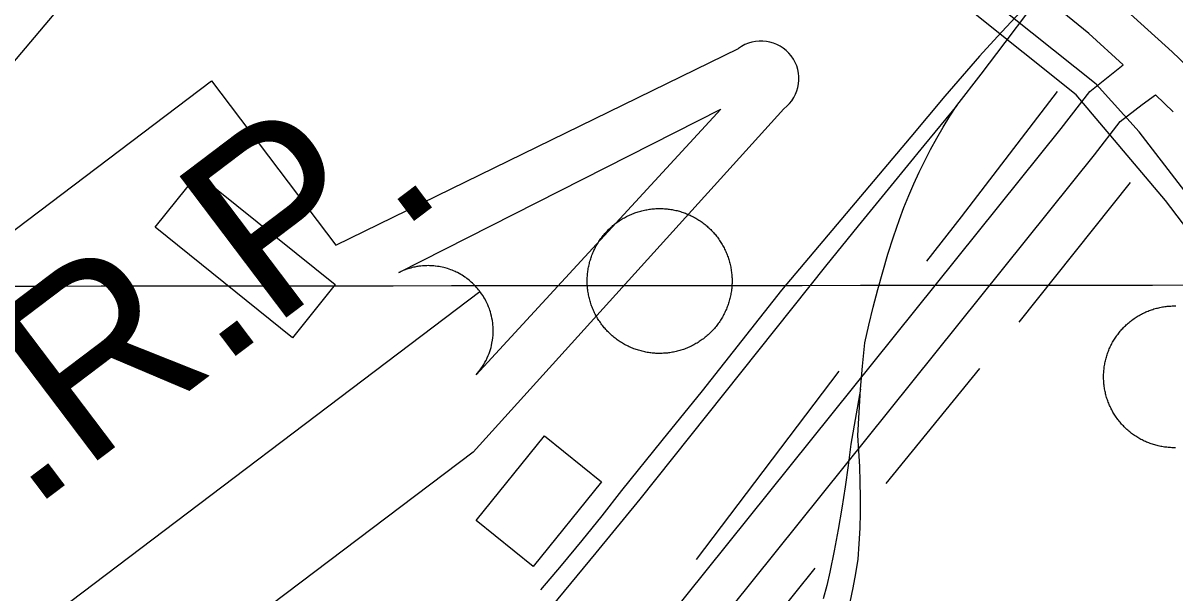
# Model space of a CAD drawing. Extents: x 3297753 to 3335611, y 652252 to 677623.
# Drawn here: x 3312413 to 3313223, y 660453 to 660854 of the extents above; entities that cross this region are included whole.
import ezdxf

# ---------------------------------------------------------------- set-up
doc = ezdxf.new("R2010")
doc.units = 0
for name, color, linetype in [('V-BLDG-OTLN', 7, 'Continuous'), ('V-DOMW-TANK', 7, 'Continuous'), ('V-GRID-MAJR', 7, 'Continuous'), ('V-RAIL-TRAK', 7, 'Continuous'), ('V-ROAD-CNTR', 7, 'Continuous'), ('V-TOPO-SHOR', 7, 'Continuous'), ('V-TOPO-WATR-IDEN', 7, 'Continuous'), ('V-UTIL-LINE', 7, 'Continuous')]:
    doc.layers.add(name, color=color, linetype=linetype)

msp = doc.modelspace()

# ---------------------------------------------------------------- linework, layer by layer
at = {"layer": 'V-BLDG-OTLN'}
for points in [[(3312602.74, 660632.665), (3312506.213, 660710.331), (3312536.305, 660747.73), (3312632.8310000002, 660670.066)], [(3312731.932, 660504.2170000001), (3312779.966, 660563.654), (3312820.117, 660531.207), (3312772.083, 660471.768)]]:
    msp.add_lwpolyline(points, close=True, dxfattribs=at)
at = {"layer": 'V-DOMW-TANK'}
for points in [[(3312822.5500000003, 660705.853), (3312823.137, 660706.52), (3312823.737, 660707.176), (3312824.348, 660707.823), (3312824.968, 660708.458), (3312825.6010000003, 660709.082), (3312826.2460000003, 660709.6950000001), (3312826.9, 660710.297), (3312827.563, 660710.884), (3312828.239, 660711.466), (3312828.923, 660712.033), (3312829.617, 660712.588), (3312830.322, 660713.131), (3312831.034, 660713.662), (3312831.757, 660714.178), (3312832.489, 660714.683), (3312833.23, 660715.175), (3312833.977, 660715.654), (3312834.735, 660716.121), (3312835.4990000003, 660716.574), (3312836.273, 660717.012), (3312837.054, 660717.438), (3312837.84, 660717.85), (3312838.6350000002, 660718.2490000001), (3312839.437, 660718.634), (3312840.244, 660719.003), (3312841.059, 660719.359), (3312841.881, 660719.701), (3312842.708, 660720.029), (3312843.537, 660720.3420000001), (3312844.377, 660720.6410000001), (3312845.217, 660720.924), (3312846.065, 660721.194), (3312846.917, 660721.448), (3312847.773, 660721.688), (3312848.633, 660721.911), (3312849.497, 660722.122), (3312850.363, 660722.314), (3312851.236, 660722.495), (3312852.108, 660722.658), (3312852.985, 660722.806), (3312853.863, 660722.939), (3312854.744, 660723.058), (3312855.629, 660723.16), (3312856.512, 660723.246), (3312857.398, 660723.318), (3312858.285, 660723.375), (3312859.174, 660723.416), (3312860.063, 660723.439), (3312860.952, 660723.451), (3312861.84, 660723.4450000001), (3312862.7290000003, 660723.422), (3312863.616, 660723.385), (3312864.507, 660723.334), (3312865.39, 660723.267), (3312866.276, 660723.183), (3312867.157, 660723.084), (3312868.04, 660722.97), (3312868.92, 660722.841), (3312869.7970000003, 660722.693), (3312870.671, 660722.536)], [(3312870.671, 660722.536), (3312871.544, 660722.359), (3312872.41, 660722.169), (3312873.276, 660721.962), (3312874.139, 660721.743), (3312874.995, 660721.507), (3312875.847, 660721.256), (3312876.6950000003, 660720.991), (3312877.538, 660720.711), (3312878.376, 660720.416), (3312879.21, 660720.105), (3312880.039, 660719.781), (3312880.86, 660719.443), (3312881.6750000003, 660719.091), (3312882.488, 660718.724), (3312883.289, 660718.343), (3312884.086, 660717.948), (3312884.8740000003, 660717.5380000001), (3312885.657, 660717.117), (3312886.431, 660716.68), (3312887.197, 660716.23), (3312887.957, 660715.767), (3312888.708, 660715.292), (3312889.45, 660714.802), (3312890.183, 660714.301), (3312890.9080000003, 660713.786), (3312891.625, 660713.258), (3312892.329, 660712.719), (3312893.0270000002, 660712.166), (3312893.713, 660711.603), (3312894.3910000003, 660711.028), (3312895.059, 660710.4400000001), (3312895.714, 660709.84), (3312896.362, 660709.23), (3312896.9960000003, 660708.609), (3312897.6210000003, 660707.976), (3312898.233, 660707.331), (3312898.836, 660706.678), (3312899.423, 660706.014), (3312900.005, 660705.341), (3312900.572, 660704.654), (3312901.127, 660703.96), (3312901.668, 660703.256), (3312902.196, 660702.541), (3312902.716, 660701.822), (3312903.222, 660701.087), (3312903.714, 660700.3470000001), (3312904.193, 660699.598), (3312904.66, 660698.8420000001), (3312905.113, 660698.076), (3312905.551, 660697.304), (3312905.977, 660696.524), (3312906.389, 660695.735), (3312906.788, 660694.941), (3312907.171, 660694.14), (3312907.542, 660693.331), (3312907.898, 660692.518), (3312908.24, 660691.697), (3312908.568, 660690.871), (3312908.881, 660690.0380000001), (3312909.18, 660689.202), (3312909.463, 660688.358), (3312909.733, 660687.513), (3312909.987, 660686.661), (3312910.2260000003, 660685.805), (3312910.45, 660684.944), (3312910.659, 660684.08), (3312910.853, 660683.214), (3312911.0330000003, 660682.341), (3312911.197, 660681.469), (3312911.345, 660680.5920000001), (3312911.478, 660679.714), (3312911.597, 660678.831), (3312911.699, 660677.949), (3312911.785, 660677.064), (3312911.857, 660676.179), (3312911.914, 660675.29), (3312911.953, 660674.403), (3312911.978, 660673.515), (3312911.988, 660672.628), (3312911.984, 660671.737), (3312911.961, 660670.848), (3312911.924, 660669.959), (3312911.8710000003, 660669.072), (3312911.803, 660668.186), (3312911.722, 660667.301), (3312911.623, 660666.4180000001), (3312911.509, 660665.536), (3312911.377, 660664.657), (3312911.232, 660663.78), (3312911.072, 660662.906), (3312910.898, 660662.034), (3312910.708, 660661.165), (3312910.501, 660660.301), (3312910.282, 660659.441), (3312910.044, 660658.583), (3312909.794, 660657.731), (3312909.528, 660656.883), (3312909.248, 660656.039), (3312908.953, 660655.199), (3312908.643, 660654.366)], [(3312834.917, 660628.809), (3312834.16, 660629.272), (3312833.4080000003, 660629.747), (3312832.667, 660630.236), (3312831.931, 660630.738), (3312831.2060000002, 660631.252), (3312830.492, 660631.78), (3312829.785, 660632.319), (3312829.089, 660632.872), (3312828.401, 660633.435), (3312827.725, 660634.011), (3312827.057, 660634.598), (3312826.4, 660635.199), (3312825.755, 660635.809), (3312825.12, 660636.429), (3312824.495, 660637.062), (3312823.883, 660637.707), (3312823.281, 660638.361), (3312822.6890000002, 660639.024), (3312822.111, 660639.7000000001), (3312821.544, 660640.384), (3312820.989, 660641.078), (3312820.446, 660641.783), (3312819.916, 660642.496), (3312819.398, 660643.219), (3312818.894, 660643.9500000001), (3312818.4, 660644.691), (3312817.923, 660645.439), (3312817.4560000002, 660646.196), (3312817.004, 660646.962), (3312816.563, 660647.734), (3312816.139, 660648.515), (3312815.7260000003, 660649.301), (3312815.328, 660650.098), (3312814.941, 660650.899), (3312814.573, 660651.705), (3312814.216, 660652.5210000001), (3312813.8740000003, 660653.3420000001), (3312813.549, 660654.165), (3312813.235, 660655.001), (3312812.936, 660655.838), (3312812.6520000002, 660656.68), (3312812.383, 660657.5260000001), (3312812.129, 660658.378), (3312811.89, 660659.234), (3312811.664, 660660.094), (3312811.4560000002, 660660.958), (3312811.261, 660661.827), (3312811.083, 660662.697), (3312810.919, 660663.5700000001), (3312810.769, 660664.446), (3312810.636, 660665.3250000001), (3312810.52, 660666.207), (3312810.417, 660667.09), (3312810.329, 660667.973), (3312810.257, 660668.859), (3312810.2, 660669.746), (3312810.161, 660670.635), (3312810.137, 660671.524), (3312810.126, 660672.4130000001), (3312810.133, 660673.302), (3312810.1550000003, 660674.1900000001), (3312810.1920000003, 660675.079), (3312810.2430000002, 660675.964), (3312810.311, 660676.853), (3312810.395, 660677.738), (3312810.4930000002, 660678.618), (3312810.608, 660679.501), (3312810.737, 660680.382), (3312810.882, 660681.258), (3312811.042, 660682.133), (3312811.218, 660683.005), (3312811.4080000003, 660683.873), (3312811.613, 660684.738), (3312811.8340000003, 660685.6), (3312812.0700000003, 660686.456), (3312812.322, 660687.308), (3312812.586, 660688.156), (3312812.867, 660689), (3312813.162, 660689.839), (3312813.471, 660690.6730000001), (3312813.796, 660691.5), (3312814.134, 660692.321), (3312814.487, 660693.136), (3312814.855, 660693.9500000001), (3312815.234, 660694.75), (3312815.627, 660695.547), (3312816.039, 660696.335), (3312816.461, 660697.118), (3312816.897, 660697.892), (3312817.346, 660698.658), (3312817.808, 660699.4180000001), (3312818.286, 660700.169), (3312818.775, 660700.911), (3312819.2770000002, 660701.644), (3312819.791, 660702.3690000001), (3312820.319, 660703.086), (3312820.858, 660703.792), (3312821.411, 660704.4890000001), (3312821.974, 660705.175), (3312822.5500000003, 660705.853)], [(3312908.643, 660654.366), (3312908.3200000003, 660653.5380000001), (3312907.982, 660652.7170000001), (3312907.63, 660651.902), (3312907.261, 660651.091), (3312906.878, 660650.2880000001), (3312906.487, 660649.492), (3312906.077, 660648.703), (3312905.6550000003, 660647.921), (3312905.219, 660647.147), (3312904.769, 660646.379), (3312904.306, 660645.621), (3312903.8310000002, 660644.8690000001), (3312903.341, 660644.128), (3312902.839, 660643.395), (3312902.325, 660642.67), (3312901.7970000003, 660641.953), (3312901.258, 660641.246), (3312900.705, 660640.55), (3312900.142, 660639.8640000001), (3312899.5670000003, 660639.186), (3312898.9790000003, 660638.518), (3312898.379, 660637.863), (3312897.769, 660637.216), (3312897.146, 660636.581), (3312896.5130000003, 660635.956), (3312895.87, 660635.344), (3312895.217, 660634.742), (3312894.551, 660634.152), (3312893.879, 660633.572), (3312893.191, 660633.005), (3312892.497, 660632.4500000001), (3312891.794, 660631.907), (3312891.08, 660631.377), (3312890.357, 660630.861), (3312889.626, 660630.355), (3312888.886, 660629.861), (3312888.137, 660629.384), (3312887.381, 660628.917), (3312886.615, 660628.465), (3312885.843, 660628.0260000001), (3312885.063, 660627.6), (3312884.274, 660627.187), (3312883.48, 660626.789), (3312882.679, 660626.402), (3312881.87, 660626.036), (3312881.057, 660625.679), (3312880.236, 660625.337), (3312879.4080000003, 660625.01), (3312878.577, 660624.696), (3312877.739, 660624.397), (3312876.897, 660624.115), (3312876.049, 660623.844), (3312875.2, 660623.59), (3312874.343, 660623.351), (3312873.483, 660623.128), (3312872.619, 660622.917), (3312871.753, 660622.724), (3312870.88, 660622.544), (3312870.006, 660622.38), (3312869.129, 660622.233), (3312868.251, 660622.1), (3312867.37, 660621.981), (3312866.487, 660621.878), (3312865.603, 660621.792), (3312864.716, 660621.721), (3312863.829, 660621.661), (3312862.9420000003, 660621.622), (3312862.053, 660621.598), (3312861.167, 660621.588), (3312860.276, 660621.594), (3312859.387, 660621.616), (3312858.498, 660621.653), (3312857.611, 660621.704), (3312856.725, 660621.772), (3312855.84, 660621.856), (3312854.957, 660621.954), (3312854.074, 660622.069), (3312853.196, 660622.198), (3312852.319, 660622.343), (3312851.4450000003, 660622.503), (3312850.572, 660622.679), (3312849.704, 660622.87), (3312848.84, 660623.074), (3312847.98, 660623.296), (3312847.1210000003, 660623.531), (3312846.27, 660623.783), (3312845.4220000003, 660624.047), (3312844.578, 660624.328), (3312843.738, 660624.623), (3312842.9050000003, 660624.932), (3312842.077, 660625.258), (3312841.256, 660625.595), (3312840.441, 660625.948), (3312839.63, 660626.316), (3312838.827, 660626.6950000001), (3312838.0300000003, 660627.088), (3312837.242, 660627.5), (3312836.46, 660627.922), (3312835.685, 660628.358), (3312834.917, 660628.809)], [(3313174.359, 660594.912), (3313174.1890000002, 660595.7660000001), (3313174.0330000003, 660596.622), (3313173.892, 660597.481), (3313173.765, 660598.345), (3313173.657, 660599.205), (3313173.56, 660600.069), (3313173.478, 660600.936), (3313173.413, 660601.804), (3313173.364, 660602.672), (3313173.325, 660603.541), (3313173.308, 660604.411), (3313173.302, 660605.279), (3313173.313, 660606.15), (3313173.339, 660607.022), (3313173.38, 660607.888), (3313173.435, 660608.757), (3313173.507, 660609.623), (3313173.593, 660610.4890000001), (3313173.694, 660611.354), (3313173.81, 660612.216), (3313173.941, 660613.076), (3313174.0870000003, 660613.932), (3313174.2490000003, 660614.7880000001), (3313174.4250000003, 660615.64), (3313174.615, 660616.488), (3313174.822, 660617.334), (3313175.041, 660618.176), (3313175.2770000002, 660619.013), (3313175.526, 660619.8470000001), (3313175.791, 660620.674), (3313176.069, 660621.4990000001), (3313176.362, 660622.321), (3313176.669, 660623.132), (3313176.991, 660623.941), (3313177.327, 660624.7440000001), (3313177.6750000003, 660625.5380000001), (3313178.037, 660626.331), (3313178.416, 660627.113), (3313178.807, 660627.8910000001), (3313179.211, 660628.661), (3313179.629, 660629.425), (3313180.059, 660630.181), (3313180.503, 660630.928), (3313180.96, 660631.67), (3313181.429, 660632.4010000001), (3313181.912, 660633.126), (3313182.406, 660633.841), (3313182.914, 660634.547), (3313183.434, 660635.246), (3313183.966, 660635.934), (3313184.511, 660636.612), (3313185.0640000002, 660637.281), (3313185.631, 660637.941), (3313186.211, 660638.5920000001), (3313186.801, 660639.231), (3313187.401, 660639.86), (3313188.0130000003, 660640.478), (3313188.634, 660641.087), (3313189.269, 660641.683), (3313189.912, 660642.27), (3313190.565, 660642.844), (3313191.2260000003, 660643.407), (3313191.9, 660643.958), (3313192.582, 660644.496), (3313193.274, 660645.025), (3313193.975, 660645.539), (3313194.686, 660646.0430000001), (3313195.404, 660646.534), (3313196.131, 660647.011), (3313196.867, 660647.476), (3313197.61, 660647.927), (3313198.36, 660648.367), (3313199.119, 660648.7930000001), (3313199.883, 660649.205), (3313200.657, 660649.606), (3313201.438, 660649.993), (3313202.224, 660650.362), (3313203.017, 660650.72), (3313203.815, 660651.064), (3313204.62, 660651.3960000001), (3313205.429, 660651.712), (3313206.2460000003, 660652.015), (3313207.066, 660652.301), (3313207.893, 660652.576), (3313208.722, 660652.834), (3313209.56, 660653.08), (3313210.398, 660653.309), (3313211.239, 660653.524), (3313212.085, 660653.725), (3313212.935, 660653.909), (3313213.789, 660654.081), (3313214.645, 660654.237), (3313215.503, 660654.378), (3313216.364, 660654.503), (3313217.228, 660654.616), (3313218.092, 660654.71), (3313218.958, 660654.79), (3313219.825, 660654.855), (3313220.693, 660654.906), (3313221.563, 660654.941)], [(3313221.563, 660654.941), (3313222.432, 660654.962), (3313223.302, 660654.966), (3313224.173, 660654.956)], [(3313223.859, 660555.286), (3313222.989, 660555.284), (3313222.1180000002, 660555.292), (3313221.25, 660555.316), (3313220.38, 660555.357), (3313219.5130000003, 660555.4130000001), (3313218.645, 660555.484), (3313217.779, 660555.5700000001), (3313216.917, 660555.669), (3313216.054, 660555.787), (3313215.196, 660555.9180000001), (3313214.336, 660556.066), (3313213.482, 660556.226), (3313212.632, 660556.402), (3313211.7800000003, 660556.5920000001), (3313210.936, 660556.799), (3313210.097, 660557.02), (3313209.257, 660557.254), (3313208.423, 660557.504), (3313207.594, 660557.768), (3313206.771, 660558.046), (3313205.952, 660558.339), (3313205.136, 660558.6460000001), (3313204.33, 660558.968), (3313203.5270000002, 660559.304), (3313202.728, 660559.654), (3313201.94, 660560.0160000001), (3313201.1550000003, 660560.393), (3313200.377, 660560.784), (3313199.607, 660561.188), (3313198.845, 660561.606), (3313198.089, 660562.036), (3313197.34, 660562.48), (3313196.6, 660562.937), (3313195.867, 660563.408), (3313195.144, 660563.889), (3313194.43, 660564.385), (3313193.723, 660564.893), (3313193.025, 660565.411), (3313192.336, 660565.943), (3313191.657, 660566.486), (3313190.987, 660567.0430000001), (3313190.327, 660567.608), (3313189.678, 660568.188), (3313189.039, 660568.778), (3313188.4080000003, 660569.378), (3313187.788, 660569.99), (3313187.184, 660570.613), (3313186.586, 660571.246), (3313186.002, 660571.889), (3313185.426, 660572.542), (3313184.863, 660573.206), (3313184.312, 660573.877), (3313183.772, 660574.561), (3313183.245, 660575.252), (3313182.7290000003, 660575.954), (3313182.228, 660576.665), (3313181.738, 660577.381), (3313181.261, 660578.109), (3313180.794, 660578.844), (3313180.341, 660579.587), (3313179.903, 660580.339), (3313179.477, 660581.0970000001), (3313179.063, 660581.862), (3313178.666, 660582.635), (3313178.279, 660583.415), (3313177.906, 660584.201), (3313177.548, 660584.9940000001), (3313177.202, 660585.7930000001), (3313176.8740000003, 660586.5970000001), (3313176.557, 660587.408), (3313176.256, 660588.224), (3313175.967, 660589.045), (3313175.694, 660589.87), (3313175.434, 660590.702), (3313175.191, 660591.535), (3313174.961, 660592.375), (3313174.7460000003, 660593.2170000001), (3313174.545, 660594.064), (3313174.359, 660594.912)]]:
    msp.add_lwpolyline(points, dxfattribs=at)
at = {"layer": 'V-GRID-MAJR'}
msp.add_spline([(3301868.458, 660661.303), (3307127.238, 660664.745), (3312386.018, 660668.952), (3317644.7970000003, 660673.924), (3322903.575, 660679.66), (3328162.353, 660686.162), (3333421.129, 660693.428), (3333421.13, 660693.428)], degree=3, dxfattribs=at)
at = {"layer": 'V-RAIL-TRAK'}
for points in [[(3313137.245, 660884.637), (3313124.1950000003, 660871.358), (3313111.3200000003, 660857.912), (3313098.6180000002, 660844.301), (3313086.094, 660830.525), (3313073.751, 660816.588), (3313061.59, 660802.491), (3313049.613, 660788.2390000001), (3313037.823, 660773.832), (3312946.875, 660666.009), (3312918.949, 660630.65), (3312890.8850000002, 660595.4), (3312862.682, 660560.258), (3312834.344, 660525.229), (3312820.403, 660507.508), (3312806.245, 660489.961), (3312791.8710000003, 660472.589), (3312777.2830000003, 660455.4010000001)], [(3312995.165, 660446.656), (3312997.248, 660456.6950000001), (3312999.108, 660466.777), (3313000.742, 660476.898), (3313001.4790000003, 660487.755), (3313001.9930000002, 660498.626), (3313002.282, 660509.503), (3313002.35, 660520.386), (3313002.19, 660531.267), (3313001.807, 660542.142), (3313001.201, 660553.006), (3313000.369, 660563.856), (3313001.293, 660580.167), (3313002.4420000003, 660596.465), (3313003.816, 660612.746), (3313005.415, 660629.007), (3313008.225, 660641.572), (3313011.254, 660654.085), (3313014.502, 660666.545), (3313017.968, 660678.946), (3313021.65, 660691.283), (3313025.549, 660703.555), (3313029.664, 660715.755), (3313032.838, 660724.178), (3313036.213, 660732.5260000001), (3313039.7830000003, 660740.791), (3313043.545, 660748.969), (3313047.5, 660757.059), (3313051.643, 660765.052), (3313055.974, 660772.9450000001), (3313060.488, 660780.734), (3313065.186, 660788.414), (3313070.065, 660795.981), (3313087.094, 660817.966), (3313103.967, 660840.0700000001), (3313120.685, 660862.295)], [(3313070.065, 660795.981), (3313046.904, 660767.811), (3313023.79, 660739.5970000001), (3313000.7260000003, 660711.345), (3312977.7120000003, 660683.054), (3312847.193, 660519.159), (3312816.242, 660481.322), (3312785.0670000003, 660443.67)], [(3313002.4420000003, 660596.465), (3312995.5870000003, 660557.862), (3312993.6720000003, 660542.785), (3312991.534, 660527.736), (3312989.1750000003, 660512.718), (3312986.596, 660497.737), (3312983.7970000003, 660482.797), (3312980.778, 660467.897), (3312978.583, 660458.427), (3312976.162, 660449.013)]]:
    msp.add_lwpolyline(points, dxfattribs=at)
at = {"layer": 'V-ROAD-CNTR'}
for points in [[(3313242.915476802, 660813.2063468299), (3313221.460519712, 660833.703305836), (3313182.472597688, 660869.125234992), (3313128.012706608, 660913.7031458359), (3312698.9385647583, 661258.1794568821)], [(3313187.083588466, 660824.4043244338), (3313162.872636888, 660846.4012804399), (3313109.1207443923, 660890.3991924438), (3312680.094602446, 661234.836503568)], [(3312426.6671093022, 659886.8651995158), (3312440.25308213, 659903.742165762), (3313143.3856758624, 660779.6974138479), (3313163.5426355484, 660805.8053616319), (3313187.083588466, 660824.4043244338)], [(3312450.057062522, 659868.0802370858), (3312463.6350353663, 659884.9462033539), (3313166.9576287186, 660761.1394509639), (3313185.034592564, 660784.55140414), (3313200.3955618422, 660796.687379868), (3313209.710543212, 660803.4373663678)], [(3313222.19151825, 660791.514390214), (3313209.710543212, 660803.4373663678)]]:
    msp.add_lwpolyline(points, dxfattribs=at)
at = {"layer": 'V-TOPO-SHOR'}
for p, q in [((3313191.894, 660741.713), (3313113.72, 660643.518)), ((3312986.998, 660609.035), (3312886.836, 660476.595)), ((3313086.021, 660610.9890000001), (3313020.153, 660530.144)), ((3312970.2490000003, 660470.533), (3312879.3000000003, 660357.992))]:
    msp.add_line(p, q, dxfattribs=at)
for points in [[(3312669.515, 661174.883), (3312679.589, 661166.13), (3312660.553, 661146.691), (3312602.617, 661078.16), (3312578.756, 661043.482), (3312511.161, 660957.304), (3312447.591, 660875.394), (3312346.299, 660755.373)], [(3313140.696, 660805.723), (3313073.161, 660717.659), (3313048.821, 660686.3640000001)]]:
    msp.add_lwpolyline(points, dxfattribs=at)
at = {"layer": 'V-TOPO-WATR-IDEN'}
msp.add_line((3312135.5762775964, 660212.0005681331), (3312734.709913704, 660665.1454964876), dxfattribs=at)
for points in [[(3311921.8059720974, 660083.5636317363), (3312123.9581354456, 660312.5579095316), (3312036.656479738, 660427.986306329), (3312545.931241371, 660813.1647471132), (3312633.232897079, 660697.7363503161), (3312916.4942511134, 660835.8736012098)], [(3312948.480219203, 660793.5824328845), (3312729.9873225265, 660552.2292112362), (3312567.746615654, 660429.5221241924), (3312661.4454649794, 660305.6354937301), (3312510.6486164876, 660191.5837099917), (3312416.9497671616, 660315.4703404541), (3312237.6290282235, 660179.8451576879), (3311953.791940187, 660041.2724634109)]]:
    msp.add_lwpolyline(points, dxfattribs=at)
msp.add_lwpolyline([(3312677.6567805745, 660678.4140684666), (3312904.1149302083, 660793.2692662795), (3312731.945824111, 660606.6317603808), (3312734.8599574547, 660610.1466540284), (3312737.3241324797, 660613.7989322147), (3312738.218239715, 660615.334654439), (3312738.9545792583, 660616.7134384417), (3312739.7813954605, 660618.4201903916), (3312740.5141311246, 660620.0971622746), (3312741.092578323, 660621.5728096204), (3312741.801008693, 660623.6225864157), (3312742.454081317, 660625.8599412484), (3312742.767580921, 660627.1239172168), (3312743.120655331, 660628.7657560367), (3312743.494049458, 660630.9476812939), (3312743.7082633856, 660632.6537600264), (3312743.8700157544, 660634.4988280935), (3312743.9340978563, 660635.7170967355), (3312743.969183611, 660637.0582493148), (3312743.9565706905, 660638.6962117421), (3312743.894687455, 660640.2028741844), (3312743.7815312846, 660641.7027295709), (3312743.653882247, 660642.9283242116), (3312743.4023542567, 660644.7429235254), (3312743.092677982, 660646.4702873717), (3312742.7979368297, 660647.8422086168), (3312742.397871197, 660649.4429065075), (3312742.004404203, 660650.8210292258), (3312741.6188117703, 660652.0320823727), (3312741.29734521, 660652.9643921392), (3312740.763942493, 660654.3758501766), (3312740.169866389, 660655.8053634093), (3312739.5647731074, 660657.1400313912), (3312738.903269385, 660658.4771716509), (3312738.252142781, 660659.6961528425), (3312737.500147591, 660661.0062275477), (3312736.8487822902, 660662.0614064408), (3312735.8686997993, 660663.5412616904), (3312734.709913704, 660665.1454964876), (3312734.32448328, 660665.6476445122), (3312733.7482532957, 660666.3722240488), (3312733.0431350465, 660667.2174842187), (3312732.3441802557, 660668.0222689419), (3312731.6468950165, 660668.7850600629), (3312730.9503442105, 660669.5145538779), (3312730.106637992, 660670.3565545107), (3312729.505216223, 660670.9304311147), (3312728.6070000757, 660671.7500114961), (3312727.7483960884, 660672.4923511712), (3312727.1454674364, 660672.9936210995), (3312725.554043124, 660674.2349062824), (3312724.681476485, 660674.8688887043), (3312724.0731603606, 660675.2927362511), (3312723.0537108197, 660675.971726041), (3312722.130957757, 660676.5527054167), (3312721.151794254, 660677.1361570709), (3312719.9731271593, 660677.7944038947), (3312718.8550538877, 660678.3799947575), (3312717.9739951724, 660678.8138412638), (3312717.2117503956, 660679.1701668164), (3312716.165280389, 660679.6312457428), (3312715.2153857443, 660680.0243140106), (3312714.1030555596, 660680.4506267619), (3312712.9623043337, 660680.8573246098), (3312711.7991744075, 660681.2339318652), (3312710.3102988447, 660681.6707245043), (3312709.234555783, 660681.9516837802), (3312708.0430160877, 660682.2315755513), (3312706.8633301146, 660682.4734148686), (3312705.9065221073, 660682.6468534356), (3312704.860941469, 660682.8133335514), (3312703.304017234, 660683.0143495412), (3312703.244892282, 660683.0204108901), (3312702.3166074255, 660683.1138639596), (3312701.629376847, 660683.169589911), (3312700.596505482, 660683.2347205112), (3312699.311994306, 660683.2844350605), (3312698.2889360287, 660683.2968048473), (3312697.3679617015, 660683.2885866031), (3312696.188199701, 660683.252023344), (3312695.052653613, 660683.1868383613), (3312694.242902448, 660683.1235687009), (3312693.1876143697, 660683.0194074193), (3312691.735745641, 660682.8353444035), (3312690.880070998, 660682.703488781), (3312690.208828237, 660682.5888778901), (3312689.594578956, 660682.4759971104), (3312688.863166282, 660682.3290430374), (3312687.9067061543, 660682.119079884), (3312686.9536344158, 660681.8872302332), (3312686.0132303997, 660681.638631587), (3312685.0875953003, 660681.3729924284), (3312683.89930321, 660680.9970919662), (3312683.1925633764, 660680.7578367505), (3312682.0694991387, 660680.3503993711), (3312680.781538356, 660679.8426954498), (3312679.8300678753, 660679.4371508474), (3312679.1185538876, 660679.1171756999), (3312678.460092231, 660678.8091148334), (3312677.987016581, 660678.5792030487)], close=True, dxfattribs=at)
msp.add_arc((3312932.4872351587, 660814.7280170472), 26.5124738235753, 307.1012140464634, 127.10121404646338, dxfattribs=at)
at = {"layer": 'V-UTIL-LINE'}
for points in [[(3312968.377, 659577.867), (3313214.752, 659887.8200000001), (3313548.017, 660294.073), (3313216.775, 660729.14), (3313154.037, 660803.376), (3312928.042, 660983.961)], [(3314027.109, 659748.6730000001), (3314059.261, 659772.649), (3313949.146, 659909.0430000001), (3313911.7090000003, 659883.263), (3313888.859, 659905.177), (3313881.931, 659903.3250000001), (3313793.93, 660014.909), (3313670.622, 660180.08), (3313680.154, 660191.051), (3313667.7800000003, 660206.292), (3313655.012, 660193.582), (3313553.704, 660324.079), (3313502.864, 660388.703), (3313516.478, 660400.6190000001), (3313503.6920000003, 660415.848), (3313487.181, 660404.667), (3313387.142, 660533.97), (3313260.201, 660696.979), (3313198.2060000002, 660777.295), (3313168.021, 660810.903), (3313048.032, 660906.731)]]:
    msp.add_lwpolyline(points, dxfattribs=at)

# ---------------------------------------------------------------- texts
at = {"layer": 'V-TOPO-WATR-IDEN'}
msp.add_text('L.W.R.P.', height=124.49949300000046, rotation=37.10114963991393, dxfattribs=at).set_placement((3312181.9129823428, 660331.6801150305))

doc.saveas('drawing.dxf')
